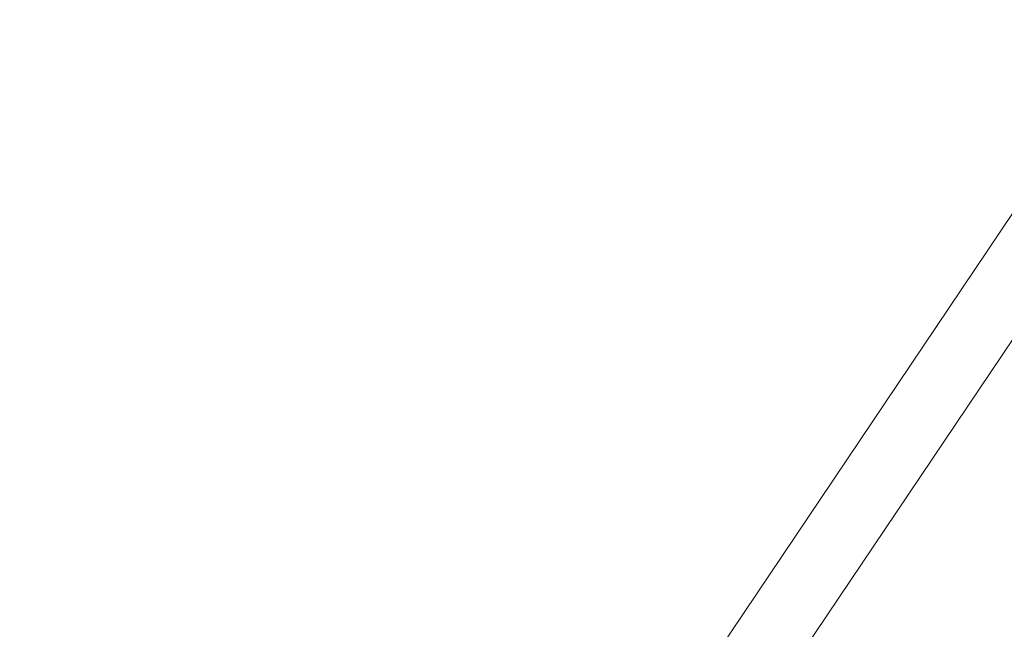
# Model space of a CAD drawing. Header units: metres. Extents: x 163628 to 168255, y 402691 to 405367.
# Tile 802 of 1056: x 165586.649 to 165587.764, y 403990.524 to 403991.214. Entities that reach past the tile are written whole.
import ezdxf

# ---------------------------------------------------------------- set-up
doc = ezdxf.new("R2010")
doc.units = ezdxf.units.M
doc.linetypes.add('X-CA190022.004-UO-DWM_Snelfietsroute$0$VH-OPSLUITBAND_80X200', pattern=[14, 8, -2, 2, -2])
doc.layers.add('X-CA190022.004-UO-DWM_Snelfietsroute$0$N-WE-VH-KANTOPSLUITING_ACHTERKANTBAND-G', color=7, linetype='Continuous', lineweight=20)
doc.layers.add('X-CA190022.004-UO-DWM_Snelfietsroute$0$N-WE-VH-KANTOPSLUITING_OPSLUITBAND_80X200-G', color=7, linetype='X-CA190022.004-UO-DWM_Snelfietsroute$0$VH-OPSLUITBAND_80X200', lineweight=20)

msp = doc.modelspace()

# ---------------------------------------------------------------- linework, layer by layer
at = {"layer": 'X-CA190022.004-UO-DWM_Snelfietsroute$0$N-WE-VH-KANTOPSLUITING_ACHTERKANTBAND-G', "flags": 128}
msp.add_lwpolyline([(165598.5063, 404012.7933), (165599.2312, 404011.3891, 0.287783), (165591.6821, 403998.7826), (165591.0927, 403998.9049), (165590.9043, 403997.9968), (165590.5928, 403996.826), (165590.2164, 403995.6735), (165589.7764, 403994.5429), (165589.2739, 403993.4376), (165588.7119, 403992.3637), (165588.1079, 403991.3487), (165587.4093, 403990.3104), (165586.6719, 403989.338), (165585.883, 403988.4095), (165585.0431, 403987.5256), (165584.1549, 403986.6891), (165583.2209, 403985.9027), (165582.2441, 403985.1687), (165581.3143, 403984.5478), (165581.1997, 403984.4742), (165581.1186, 403984.4252)], format="xyb", dxfattribs=at)
at = {"layer": 'X-CA190022.004-UO-DWM_Snelfietsroute$0$N-WE-VH-KANTOPSLUITING_OPSLUITBAND_80X200-G', "ltscale": 0.2, "flags": 128}
msp.add_lwpolyline([(165598.4352, 404012.7566), (165599.1233, 404011.4237, 0.284266), (165591.6004, 403998.8812), (165591.0306, 403998.9995), (165590.8264, 403998.0152), (165590.516, 403996.8487), (165590.1411, 403995.7004), (165589.7027, 403994.5739), (165589.202, 403993.4727), (165588.642, 403992.4028), (165588.0403, 403991.3915), (165587.3442, 403990.357), (165586.6095, 403989.3881), (165585.8234, 403988.463), (165584.9867, 403987.5824), (165584.1017, 403986.7489), (165583.1711, 403985.9653), (165582.1978, 403985.234), (165581.2705, 403984.6147), (165581.1574, 403984.5421), (165581.0772, 403984.4937)], format="xyb", dxfattribs=at)

doc.saveas('drawing.dxf')
